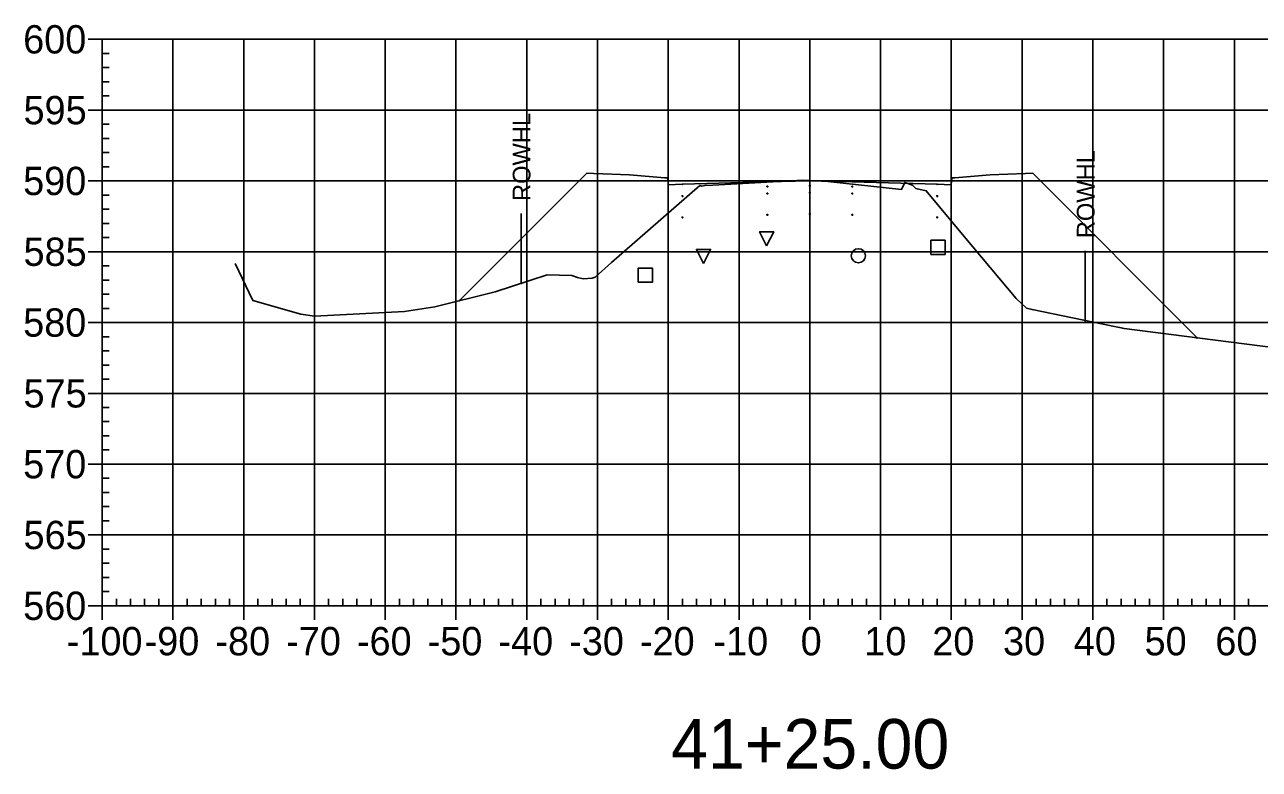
# Model space of a CAD drawing. Extents: x 708103 to 717568, y 374476 to 378707.
# Drawn here: x 711691 to 711865.5, y 376931.5 to 377036.7 of the extents above; entities that cross this region are included whole.
import ezdxf

# ---------------------------------------------------------------- set-up
doc = ezdxf.new("R2010")
doc.units = 0
for name, color, linetype in [('1', 7, 'Continuous'), ('10', 7, 'Continuous'), ('13', 7, 'Continuous'), ('14', 7, 'Continuous'), ('22', 7, 'Continuous'), ('4', 7, 'Continuous'), ('57', 7, 'Continuous'), ('Existing', 7, 'Continuous'), ('XS_Right_of_Way', 7, 'Continuous')]:
    doc.layers.add(name, color=color, linetype=linetype)

msp = doc.modelspace()

# ---------------------------------------------------------------- linework, layer by layer
for points in [[(711783.93, 377012.43), (711784.03, 377012.43), (711784.03, 377012.53), (711783.93, 377012.53)], [(711795.93, 377013.79), (711796.03, 377013.79), (711796.03, 377013.89), (711795.93, 377013.89)], [(711795.93, 377012.79), (711796.03, 377012.79), (711796.03, 377012.89), (711795.93, 377012.89)], [(711801.93, 377013.91), (711802.03, 377013.91), (711802.03, 377014.01), (711801.93, 377014.01)], [(711801.93, 377012.91), (711802.03, 377012.91), (711802.03, 377013.01), (711801.93, 377013.01)], [(711807.93, 377013.79), (711808.03, 377013.79), (711808.03, 377013.89), (711807.93, 377013.89)], [(711807.93, 377012.79), (711808.03, 377012.79), (711808.03, 377012.89), (711807.93, 377012.89)], [(711819.93, 377012.43), (711820.03, 377012.43), (711820.03, 377012.53), (711819.93, 377012.53)], [(711783.93, 377009.43), (711784.03, 377009.43), (711784.03, 377009.53), (711783.93, 377009.53)], [(711795.93, 377009.79), (711796.03, 377009.79), (711796.03, 377009.89), (711795.93, 377009.89)], [(711801.93, 377009.91), (711802.03, 377009.91), (711802.03, 377010.01), (711801.93, 377010.01)], [(711807.93, 377009.79), (711808.03, 377009.79), (711808.03, 377009.89), (711807.93, 377009.89)], [(711819.93, 377009.43), (711820.03, 377009.43), (711820.03, 377009.53), (711819.93, 377009.53)]]:
    msp.add_lwpolyline(points, close=True)
at = {"layer": '1'}
for points in [[(711795.88, 377005.45), (711794.88, 377007.45), (711796.88, 377007.45)], [(711786.96, 377002.95), (711785.96, 377004.95), (711787.96, 377004.95)]]:
    msp.add_lwpolyline(points, close=True, dxfattribs=at)
at = {"layer": '10'}
msp.add_lwpolyline([(711777.74, 377000.31), (711779.74, 377000.31), (711779.74, 377002.31), (711777.74, 377002.31)], close=True, dxfattribs=at)
at = {"layer": '13'}
msp.add_circle((711808.85, 377004.06), 1, dxfattribs=at)
at = {"layer": '14'}
for points in [[(711801.98, 377014.63), (711801.98, 377014.68), (711801.98, 377014.63), (711801.93, 377014.63), (711801.98, 377014.63), (711801.98, 377014.58), (711801.98, 377014.63), (711802.03, 377014.63)], [(711783.98, 377014.15), (711783.98, 377014.2), (711783.98, 377014.15), (711783.93, 377014.15), (711783.98, 377014.15), (711783.98, 377014.1), (711783.98, 377014.15), (711784.03, 377014.15)], [(711819.98, 377014.15), (711819.98, 377014.2), (711819.98, 377014.15), (711819.93, 377014.15), (711819.98, 377014.15), (711819.98, 377014.1), (711819.98, 377014.15), (711820.03, 377014.15)], [(711752.49, 376997.72), (711752.49, 376997.77), (711752.49, 376997.72), (711752.44, 376997.72), (711752.49, 376997.72), (711752.49, 376997.67), (711752.49, 376997.72), (711752.54, 376997.72)], [(711856.72, 376992.47), (711856.72, 376992.52), (711856.72, 376992.47), (711856.67, 376992.47), (711856.72, 376992.47), (711856.72, 376992.42), (711856.72, 376992.47), (711856.77, 376992.47)]]:
    msp.add_lwpolyline(points, dxfattribs=at)
at = {"layer": '22'}
msp.add_lwpolyline([(711752.49, 376997.72), (711770.48, 377015.71), (711771.48, 377015.67), (711776.48, 377015.47), (711781.48, 377015.07), (711781.9, 377015.07), (711781.98, 377014.07), (711783.98, 377014.15), (711795.98, 377014.51), (711801.98, 377014.63), (711807.98, 377014.51), (711819.98, 377014.15), (711821.98, 377014.07), (711822.07, 377015.07), (711822.48, 377015.07), (711827.48, 377015.47), (711832.48, 377015.67), (711833.48, 377015.71), (711856.72, 376992.47)], dxfattribs=at)
at = {"layer": '4'}
msp.add_lwpolyline([(711819.09, 377004.26), (711821.09, 377004.26), (711821.09, 377006.26), (711819.09, 377006.26)], close=True, dxfattribs=at)
at = {"layer": '57'}
for p, q in [((711699.98, 377034.63), (711701.98, 377034.63)), ((711701.98, 377034.63), (711901.98, 377034.63)), ((711701.98, 376954.63), (711701.98, 377034.63)), ((711701.98, 376954.63), (711701.98, 377034.63)), ((711711.98, 376954.63), (711711.98, 377034.63)), ((711721.98, 376954.63), (711721.98, 377034.63)), ((711731.98, 376954.63), (711731.98, 377034.63)), ((711741.98, 376954.63), (711741.98, 377034.63)), ((711751.98, 376954.63), (711751.98, 377034.63)), ((711761.98, 376954.63), (711761.98, 377034.63)), ((711771.98, 376954.63), (711771.98, 377034.63)), ((711781.98, 376954.63), (711781.98, 377034.63)), ((711791.98, 376954.63), (711791.98, 377034.63)), ((711801.98, 376954.63), (711801.98, 377034.63)), ((711811.98, 376954.63), (711811.98, 377034.63)), ((711821.98, 376954.63), (711821.98, 377034.63)), ((711831.98, 376954.63), (711831.98, 377034.63)), ((711841.98, 376954.63), (711841.98, 377034.63)), ((711851.98, 376954.63), (711851.98, 377034.63)), ((711861.98, 376954.63), (711861.98, 377034.63)), ((711701.98, 377032.63), (711702.98, 377032.63)), ((711701.98, 377030.63), (711702.98, 377030.63)), ((711701.98, 377028.63), (711702.98, 377028.63)), ((711701.98, 377026.63), (711702.98, 377026.63)), ((711699.98, 377024.63), (711701.98, 377024.63)), ((711701.98, 377024.63), (711901.98, 377024.63)), ((711701.98, 377022.63), (711702.98, 377022.63)), ((711701.98, 377020.63), (711702.98, 377020.63)), ((711701.98, 377018.63), (711702.98, 377018.63)), ((711701.98, 377016.63), (711702.98, 377016.63)), ((711699.98, 377014.63), (711701.98, 377014.63)), ((711701.98, 377014.63), (711901.98, 377014.63)), ((711701.98, 377012.63), (711702.98, 377012.63)), ((711701.98, 377010.63), (711702.98, 377010.63)), ((711701.98, 377008.63), (711702.98, 377008.63)), ((711701.98, 377006.63), (711702.98, 377006.63)), ((711699.98, 377004.63), (711701.98, 377004.63)), ((711701.98, 377004.63), (711901.98, 377004.63)), ((711701.98, 377002.63), (711702.98, 377002.63)), ((711701.98, 377000.63), (711702.98, 377000.63)), ((711701.98, 376998.63), (711702.98, 376998.63)), ((711701.98, 376996.63), (711702.98, 376996.63)), ((711699.98, 376994.63), (711701.98, 376994.63)), ((711701.98, 376994.63), (711901.98, 376994.63)), ((711701.98, 376992.63), (711702.98, 376992.63)), ((711701.98, 376990.63), (711702.98, 376990.63)), ((711701.98, 376988.63), (711702.98, 376988.63)), ((711701.98, 376986.63), (711702.98, 376986.63)), ((711699.98, 376984.63), (711701.98, 376984.63)), ((711701.98, 376984.63), (711901.98, 376984.63)), ((711701.98, 376982.63), (711702.98, 376982.63)), ((711701.98, 376980.63), (711702.98, 376980.63)), ((711701.98, 376978.63), (711702.98, 376978.63)), ((711701.98, 376976.63), (711702.98, 376976.63)), ((711699.98, 376974.63), (711701.98, 376974.63)), ((711701.98, 376974.63), (711901.98, 376974.63)), ((711701.98, 376972.63), (711702.98, 376972.63)), ((711701.98, 376970.63), (711702.98, 376970.63)), ((711701.98, 376968.63), (711702.98, 376968.63)), ((711701.98, 376966.63), (711702.98, 376966.63)), ((711699.98, 376964.63), (711701.98, 376964.63)), ((711701.98, 376964.63), (711901.98, 376964.63)), ((711701.98, 376962.63), (711702.98, 376962.63)), ((711701.98, 376960.63), (711702.98, 376960.63)), ((711701.98, 376958.63), (711702.98, 376958.63)), ((711701.98, 376956.63), (711702.98, 376956.63)), ((711703.98, 376954.63), (711703.98, 376955.63)), ((711705.98, 376954.63), (711705.98, 376955.63)), ((711707.98, 376954.63), (711707.98, 376955.63)), ((711709.98, 376954.63), (711709.98, 376955.63)), ((711713.98, 376954.63), (711713.98, 376955.63)), ((711715.98, 376954.63), (711715.98, 376955.63)), ((711717.98, 376954.63), (711717.98, 376955.63)), ((711719.98, 376954.63), (711719.98, 376955.63)), ((711723.98, 376954.63), (711723.98, 376955.63)), ((711725.98, 376954.63), (711725.98, 376955.63)), ((711727.98, 376954.63), (711727.98, 376955.63)), ((711729.98, 376954.63), (711729.98, 376955.63)), ((711733.98, 376954.63), (711733.98, 376955.63)), ((711735.98, 376954.63), (711735.98, 376955.63)), ((711737.98, 376954.63), (711737.98, 376955.63)), ((711739.98, 376954.63), (711739.98, 376955.63)), ((711743.98, 376954.63), (711743.98, 376955.63)), ((711745.98, 376954.63), (711745.98, 376955.63)), ((711747.98, 376954.63), (711747.98, 376955.63)), ((711749.98, 376954.63), (711749.98, 376955.63)), ((711753.98, 376954.63), (711753.98, 376955.63)), ((711755.98, 376954.63), (711755.98, 376955.63)), ((711757.98, 376954.63), (711757.98, 376955.63)), ((711759.98, 376954.63), (711759.98, 376955.63)), ((711763.98, 376954.63), (711763.98, 376955.63)), ((711765.98, 376954.63), (711765.98, 376955.63)), ((711767.98, 376954.63), (711767.98, 376955.63)), ((711769.98, 376954.63), (711769.98, 376955.63)), ((711773.98, 376954.63), (711773.98, 376955.63)), ((711775.98, 376954.63), (711775.98, 376955.63)), ((711777.98, 376954.63), (711777.98, 376955.63)), ((711779.98, 376954.63), (711779.98, 376955.63)), ((711783.98, 376954.63), (711783.98, 376955.63)), ((711785.98, 376954.63), (711785.98, 376955.63)), ((711787.98, 376954.63), (711787.98, 376955.63)), ((711789.98, 376954.63), (711789.98, 376955.63)), ((711793.98, 376954.63), (711793.98, 376955.63)), ((711795.98, 376954.63), (711795.98, 376955.63)), ((711797.98, 376954.63), (711797.98, 376955.63)), ((711799.98, 376954.63), (711799.98, 376955.63)), ((711803.98, 376954.63), (711803.98, 376955.63)), ((711805.98, 376954.63), (711805.98, 376955.63)), ((711807.98, 376954.63), (711807.98, 376955.63)), ((711809.98, 376954.63), (711809.98, 376955.63)), ((711813.98, 376954.63), (711813.98, 376955.63)), ((711815.98, 376954.63), (711815.98, 376955.63)), ((711817.98, 376954.63), (711817.98, 376955.63)), ((711819.98, 376954.63), (711819.98, 376955.63)), ((711823.98, 376954.63), (711823.98, 376955.63)), ((711825.98, 376954.63), (711825.98, 376955.63)), ((711827.98, 376954.63), (711827.98, 376955.63)), ((711829.98, 376954.63), (711829.98, 376955.63)), ((711833.98, 376954.63), (711833.98, 376955.63)), ((711835.98, 376954.63), (711835.98, 376955.63)), ((711837.98, 376954.63), (711837.98, 376955.63)), ((711839.98, 376954.63), (711839.98, 376955.63)), ((711843.98, 376954.63), (711843.98, 376955.63)), ((711845.98, 376954.63), (711845.98, 376955.63)), ((711847.98, 376954.63), (711847.98, 376955.63)), ((711849.98, 376954.63), (711849.98, 376955.63)), ((711853.98, 376954.63), (711853.98, 376955.63)), ((711855.98, 376954.63), (711855.98, 376955.63)), ((711857.98, 376954.63), (711857.98, 376955.63)), ((711859.98, 376954.63), (711859.98, 376955.63)), ((711863.98, 376954.63), (711863.98, 376955.63)), ((711699.98, 376954.63), (711701.98, 376954.63)), ((711701.98, 376954.63), (711901.98, 376954.63)), ((711701.98, 376954.63), (711901.98, 376954.63)), ((711701.98, 376952.63), (711701.98, 376954.63)), ((711711.98, 376952.63), (711711.98, 376954.63)), ((711721.98, 376952.63), (711721.98, 376954.63)), ((711731.98, 376952.63), (711731.98, 376954.63)), ((711741.98, 376952.63), (711741.98, 376954.63)), ((711751.98, 376952.63), (711751.98, 376954.63)), ((711761.98, 376952.63), (711761.98, 376954.63)), ((711771.98, 376952.63), (711771.98, 376954.63)), ((711781.98, 376952.63), (711781.98, 376954.63)), ((711791.98, 376952.63), (711791.98, 376954.63)), ((711801.98, 376952.63), (711801.98, 376954.63)), ((711811.98, 376952.63), (711811.98, 376954.63)), ((711821.98, 376952.63), (711821.98, 376954.63)), ((711831.98, 376952.63), (711831.98, 376954.63)), ((711841.98, 376952.63), (711841.98, 376954.63)), ((711851.98, 376952.63), (711851.98, 376954.63)), ((711861.98, 376952.63), (711861.98, 376954.63))]:
    msp.add_line(p, q, dxfattribs=at)
at = {"layer": 'Existing'}
msp.add_lwpolyline([(711720.76, 377002.96), (711723.26, 376997.74), (711730.05, 376995.79), (711731.99, 376995.54), (711744.72, 376996.21), (711748.98, 376996.84), (711757.53, 376998.97), (711764.87, 377001.37), (711768.37, 377001.28), (711769.14, 377000.98), (711769.93, 377000.82), (711771.24, 377000.9), (711771.64, 377001.04), (711773.95, 377003.13), (711786.42, 377014), (711786.74, 377013.91), (711787.17, 377013.99), (711788.29, 377014.04), (711801, 377014.73), (711804.51, 377014.53), (711814.93, 377013.4), (711814.97, 377013.52), (711815.41, 377014.41), (711816.52, 377014.03), (711816.98, 377013.55), (711818.44, 377013.25), (711823.8, 377006.78), (711831.16, 376998.02), (711832.61, 376996.66), (711833.4, 376996.45), (711844.82, 376994.11), (711846.21, 376993.82), (711846.39, 376993.79), (711867.8, 376991.06)], dxfattribs=at)
at = {"layer": 'XS_Right_of_Way'}
for p, q in [((711761.18, 377010.03), (711761.18, 377000.03)), ((711840.9, 377004.78), (711840.9, 376994.78))]:
    msp.add_line(p, q, dxfattribs=at)

# ---------------------------------------------------------------- texts
at = {"layer": '1'}
msp.add_text('41+25.00', height=7, dxfattribs=at).set_placement((711782.39, 376931.63))
at = {"layer": '14'}
for p in [(711771.45, 377015.62), (711771.45, 377014.95), (711776.45, 377014.75), (711827.45, 377014.75), (711832.45, 377015.62), (711832.45, 377014.95)]:
    msp.add_text('+', height=0.1, dxfattribs=at).set_placement(p)
at = {"layer": '57'}
for s, p in [('600', (711690.81, 377032.63)), ('595', (711690.86, 377022.63)), ('590', (711690.81, 377012.63)), ('585', (711690.86, 377002.63)), ('580', (711690.81, 376992.63)), ('575', (711690.86, 376982.63)), ('570', (711690.81, 376972.63)), ('565', (711690.86, 376962.63)), ('560', (711690.81, 376952.63)), ('-100', (711696.97, 376947.63)), ('-90', (711707.98, 376947.63)), ('-80', (711717.98, 376947.63)), ('-70', (711727.98, 376947.63)), ('-60', (711737.98, 376947.63)), ('-50', (711747.98, 376947.63)), ('-40', (711757.98, 376947.63)), ('-30', (711767.98, 376947.63)), ('-20', (711777.98, 376947.63)), ('-10', (711788.37, 376947.63)), ('0', (711800.69, 376947.63)), ('10', (711809.68, 376947.63)), ('20', (711819.29, 376947.63)), ('30', (711829.29, 376947.63)), ('40', (711839.29, 376947.63)), ('50', (711849.29, 376947.63)), ('60', (711859.29, 376947.63))]:
    msp.add_text(s, height=4, dxfattribs=at).set_placement(p)
at = {"layer": 'XS_Right_of_Way'}
for p in [(711762.5, 377011.79), (711842.22, 377006.54)]:
    msp.add_text('ROWHL', height=2.5, rotation=90, dxfattribs=at).set_placement(p)

doc.saveas('drawing.dxf')
